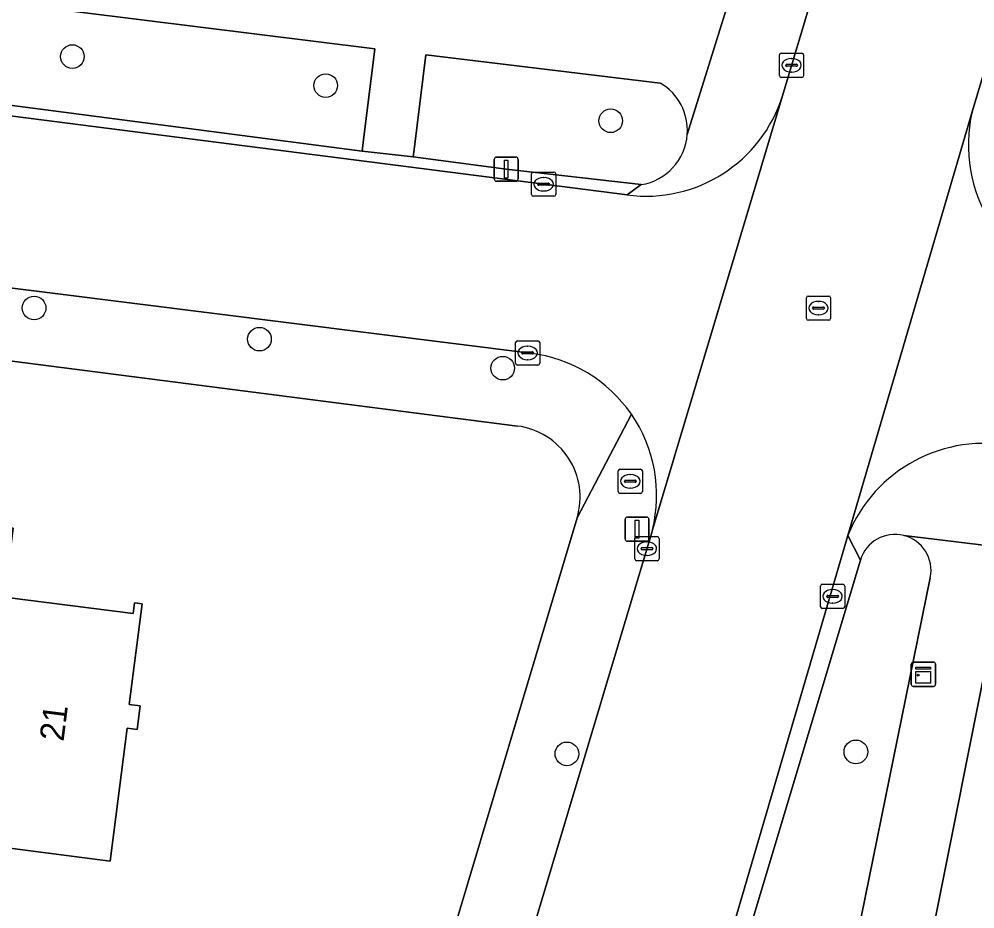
# Model space of a CAD drawing. Extents: x 162184 to 163154, y 385507 to 386516.
# Drawn here: x 162505.32 to 162544.83, y 386002.85 to 386039.63 of the extents above; entities that cross this region are included whole.
import ezdxf

# ---------------------------------------------------------------- set-up
doc = ezdxf.new("R2010")
doc.units = 0
for name, color, linetype in [('IMGEO_Boom', 7, 'Continuous'), ('IMGEO_Brandkraan', 7, 'Continuous'), ('IMGEO_Erf', 7, 'Continuous'), ('IMGEO_Groenvoorziening', 7, 'Continuous'), ('IMGEO_Kast', 7, 'Continuous'), ('IMGEO_Kolk', 7, 'Continuous'), ('IMGEO_Lichtmast', 7, 'Continuous'), ('IMGEO_Pand', 7, 'Continuous'), ('IMGEO_Pand_nummerreeks', 7, 'Continuous'), ('IMGEO_Rijbaan_lokaal_gesloten', 7, 'Continuous'), ('IMGEO_Rijbaan_lokaal_open', 7, 'Continuous'), ('IMGEO_Rioolput', 7, 'Continuous'), ('IMGEO_Voetpad_open', 7, 'Continuous')]:
    doc.layers.add(name, color=color, linetype=linetype)

msp = doc.modelspace()

# ---------------------------------------------------------------- linework, layer by layer
at = {"layer": 'IMGEO_Boom'}
for centre in [(162507.526, 386038.086), (162517.997, 386036.886), (162529.776, 386035.432), (162505.944, 386027.69), (162515.26, 386026.402), (162525.313, 386025.203), (162527.966, 386009.257), (162539.91, 386009.339)]:
    msp.add_circle(centre, 0.489, dxfattribs=at)
at = {"layer": 'IMGEO_Brandkraan'}
for p, q in [((162530.085, 386020.102), (162530.085, 386020.954)), ((162530.16, 386021.028), (162531.012, 386021.028)), ((162530.573, 386020.808), (162530.598, 386020.808)), ((162531.086, 386020.954), (162531.086, 386020.102)), ((162530.344, 386020.522), (162530.344, 386020.534)), ((162530.782, 386020.485), (162530.384, 386020.485)), ((162530.387, 386020.571), (162530.785, 386020.571)), ((162530.828, 386020.534), (162530.828, 386020.522)), ((162531.012, 386020.028), (162530.16, 386020.028)), ((162530.596, 386020.248), (162530.571, 386020.248))]:
    msp.add_line(p, q, dxfattribs=at)
for points in [[(162530.085, 386020.102), (162530.085, 386020.954)], [(162530.16, 386021.028), (162531.012, 386021.028)], [(162531.086, 386020.954), (162531.086, 386020.102)], [(162531.012, 386020.028), (162530.16, 386020.028)]]:
    msp.add_lwpolyline(points, dxfattribs=at)
for centre, radius, start, end in [((162530.162, 386020.952), 0.0765, 91.552, 178.448), ((162530.162, 386020.952), 0.0765, 91.552, 178.448), ((162531.01, 386020.952), 0.0765, 1.552, 88.448), ((162531.01, 386020.952), 0.0765, 1.552, 88.448), ((162530.384, 386020.531), 0.0403, 85.8775, 175.7526), ((162530.381, 386020.521), 0.0366, 178.938, 274.7102), ((162530.785, 386020.528), 0.043, 264.8664, 352.4533), ((162530.789, 386020.533), 0.0386, 1.7309, 96.639), ((162530.162, 386020.104), 0.0765, 181.552, 268.448), ((162530.162, 386020.104), 0.0765, 181.552, 268.448), ((162531.01, 386020.104), 0.0765, 271.552, 358.448), ((162531.01, 386020.104), 0.0765, 271.552, 358.448)]:
    msp.add_arc(centre, radius, start, end, dxfattribs=at)
for centre, major_axis, ratio, start_param, end_param in [((162530.572, 386020.528), (-0.387, 0.002), 0.722429, 4.712389, 7.853982), ((162530.597, 386020.528), (-0.39, 0.002), 0.717154, 1.570796, 4.712389)]:
    msp.add_ellipse(centre, major_axis=major_axis, ratio=ratio, start_param=start_param, end_param=end_param, dxfattribs=at)
at = {"layer": 'IMGEO_Erf'}
for points in [[(162525.924, 386022.81), (162500, 386026.135), (162427.629, 386035.417), (162425.539, 386035.686)], [(162522.698, 386000), (162528.389, 386019.021)], [(162545.809, 386015.54), (162542.711, 386000), (162538.512, 385978.937), (162537.876, 385976.531), (162533.9, 385956.179)]]:
    msp.add_lwpolyline(points, dxfattribs=at)
msp.add_lwpolyline([(162487.146, 386011.422), (162482.869, 386011.966), (162484.05, 386021.266), (162488.327, 386020.722), (162500, 386019.239), (162505.081, 386018.594), (162504.718, 386015.737), (162510.043, 386015.061), (162510.098, 386015.499), (162510.407, 386015.46), (162509.879, 386011.295), (162510.329, 386011.238), (162510.206, 386010.267), (162509.786, 386010.32), (162509.088, 386004.827), (162504.625, 386005.394), (162504.81, 386006.851), (162501.605, 386007.258), (162500, 386007.462), (162498.195, 386007.691), (162498.753, 386012.082), (162490.99, 386013.068), (162490.723, 386010.967)], close=True, dxfattribs=at)
msp.add_arc((162525.548, 386019.869), 2.965, 343.3847, 82.7088, dxfattribs=at)
at = {"layer": 'IMGEO_Groenvoorziening'}
msp.add_lwpolyline([(162478.556, 386043.58), (162478.063, 386039.785), (162478.033, 386039.554), (162487.53, 386038.32), (162498.29, 386036.923), (162500.92, 386036.604), (162519.499, 386034.169), (162519.545, 386034.527), (162520.029, 386038.411)], close=True, dxfattribs=at)
for points in [[(162531.826, 386036.993), (162522.13, 386038.154), (162521.653, 386034.242), (162521.616, 386033.939), (162525.455, 386033.429), (162531.037, 386032.79)], [(162540.098, 386017.265), (162534.925, 386000), (162533.926, 385996.644), (162534.23, 385996.154), (162534.648, 385995.479), (162538.534, 385994.688), (162539.616, 386000), (162542.986, 386016.54)]]:
    msp.add_lwpolyline(points, dxfattribs=at)
for centre, radius, start, end in [((162530.674, 386035.034), 2.272, 355.8248, 59.5276), ((162530.674, 386035.033), 2.272, 279.1986, 355.8629), ((162541.526, 386016.837), 1.491, 75.9017, 163.3259), ((162541.525, 386016.837), 1.491, 348.5043, 75.8663)]:
    msp.add_arc(centre, radius, start, end, dxfattribs=at)
at = {"layer": 'IMGEO_Kast'}
for p, q in [((162542.199, 386012.123), (162542.199, 386012.964)), ((162542.199, 386012.964), (162542.199, 386012.123)), ((162542.274, 386013.048), (162543.115, 386013.048)), ((162543.115, 386013.048), (162542.274, 386013.048)), ((162543.199, 386012.973), (162543.199, 386012.132)), ((162543.199, 386012.132), (162543.199, 386012.973)), ((162543.124, 386012.048), (162542.283, 386012.048)), ((162542.283, 386012.048), (162543.124, 386012.048))]:
    msp.add_line(p, q, dxfattribs=at)
for points in [[(162542.394, 386012.838), (162542.994, 386012.838), (162542.994, 386012.753), (162542.394, 386012.753), (162542.394, 386012.838)], [(162542.394, 386012.663), (162542.994, 386012.663), (162542.994, 386012.174), (162542.394, 386012.174), (162542.394, 386012.663)]]:
    msp.add_lwpolyline(points, dxfattribs=at)
msp.add_circle((162542.478, 386012.512), 0.0377, dxfattribs=at)
for centre, start, end in [((162542.277, 386012.97), 92.4484, 184.2845), ((162542.277, 386012.97), 92.4484, 184.2845), ((162543.121, 386012.97), 2.4484, 94.2845), ((162543.121, 386012.97), 2.4484, 94.2845), ((162542.277, 386012.126), 182.4484, 274.2845), ((162542.277, 386012.126), 182.4484, 274.2845), ((162543.121, 386012.126), 272.4484, 4.2845), ((162543.121, 386012.126), 272.4484, 4.2845)]:
    msp.add_arc(centre, 0.0779, start, end, dxfattribs=at)
at = {"layer": 'IMGEO_Kolk'}
for p, q in [((162536.75, 386037.3), (162536.75, 386038.152)), ((162536.825, 386038.226), (162537.677, 386038.226)), ((162537.751, 386038.152), (162537.751, 386037.3)), ((162537.009, 386037.72), (162537.009, 386037.732)), ((162537.052, 386037.769), (162537.45, 386037.769)), ((162537.238, 386038.006), (162537.263, 386038.006)), ((162537.493, 386037.732), (162537.493, 386037.72)), ((162537.447, 386037.683), (162537.049, 386037.683)), ((162537.261, 386037.446), (162537.236, 386037.446)), ((162537.677, 386037.226), (162536.825, 386037.226)), ((162526.504, 386032.382), (162526.504, 386033.234)), ((162526.579, 386033.308), (162527.431, 386033.308)), ((162526.992, 386033.088), (162527.017, 386033.088)), ((162527.505, 386033.234), (162527.505, 386032.382)), ((162526.763, 386032.802), (162526.763, 386032.814)), ((162527.201, 386032.765), (162526.803, 386032.765)), ((162526.806, 386032.851), (162527.204, 386032.851)), ((162527.247, 386032.814), (162527.247, 386032.802)), ((162527.431, 386032.308), (162526.579, 386032.308)), ((162527.015, 386032.528), (162526.99, 386032.528)), ((162525.917, 386026.334), (162526.769, 386026.334)), ((162525.842, 386025.408), (162525.842, 386026.26)), ((162526.144, 386025.877), (162526.542, 386025.877)), ((162526.33, 386026.114), (162526.355, 386026.114)), ((162526.843, 386026.26), (162526.843, 386025.408)), ((162526.101, 386025.828), (162526.101, 386025.84)), ((162526.539, 386025.791), (162526.141, 386025.791)), ((162526.353, 386025.554), (162526.328, 386025.554)), ((162526.585, 386025.84), (162526.585, 386025.828)), ((162526.769, 386025.334), (162525.917, 386025.334)), ((162530.773, 386017.314), (162530.773, 386018.166)), ((162530.848, 386018.24), (162531.7, 386018.24)), ((162531.261, 386018.02), (162531.286, 386018.02)), ((162531.774, 386018.166), (162531.774, 386017.314)), ((162531.032, 386017.734), (162531.032, 386017.746)), ((162531.47, 386017.697), (162531.072, 386017.697)), ((162531.075, 386017.783), (162531.473, 386017.783)), ((162531.516, 386017.746), (162531.516, 386017.734)), ((162531.7, 386017.24), (162530.848, 386017.24)), ((162531.284, 386017.46), (162531.259, 386017.46)), ((162538.447, 386015.342), (162538.447, 386016.194)), ((162538.522, 386016.268), (162539.374, 386016.268)), ((162538.935, 386016.048), (162538.96, 386016.048)), ((162539.448, 386016.194), (162539.448, 386015.342)), ((162538.706, 386015.762), (162538.706, 386015.774)), ((162539.144, 386015.725), (162538.746, 386015.725)), ((162538.749, 386015.811), (162539.147, 386015.811)), ((162539.19, 386015.774), (162539.19, 386015.762)), ((162539.374, 386015.268), (162538.522, 386015.268)), ((162538.958, 386015.488), (162538.933, 386015.488))]:
    msp.add_line(p, q, dxfattribs=at)
for points in [[(162536.75, 386037.3), (162536.75, 386038.152)], [(162536.825, 386038.226), (162537.677, 386038.226)], [(162537.751, 386038.152), (162537.751, 386037.3)], [(162537.677, 386037.226), (162536.825, 386037.226)], [(162526.504, 386032.382), (162526.504, 386033.234)], [(162526.579, 386033.308), (162527.431, 386033.308)], [(162527.505, 386033.234), (162527.505, 386032.382)], [(162527.431, 386032.308), (162526.579, 386032.308)], [(162525.917, 386026.334), (162526.769, 386026.334)], [(162525.842, 386025.408), (162525.842, 386026.26)], [(162526.843, 386026.26), (162526.843, 386025.408)], [(162526.769, 386025.334), (162525.917, 386025.334)], [(162530.773, 386017.314), (162530.773, 386018.166)], [(162530.848, 386018.24), (162531.7, 386018.24)], [(162531.774, 386018.166), (162531.774, 386017.314)], [(162531.7, 386017.24), (162530.848, 386017.24)], [(162538.447, 386015.342), (162538.447, 386016.194)], [(162538.522, 386016.268), (162539.374, 386016.268)], [(162539.448, 386016.194), (162539.448, 386015.342)], [(162539.374, 386015.268), (162538.522, 386015.268)]]:
    msp.add_lwpolyline(points, dxfattribs=at)
for centre, radius, start, end in [((162536.827, 386038.15), 0.0765, 91.552, 178.448), ((162536.827, 386038.15), 0.0765, 91.552, 178.448), ((162537.675, 386038.15), 0.0765, 1.552, 88.448), ((162537.675, 386038.15), 0.0765, 1.552, 88.448), ((162537.049, 386037.729), 0.0403, 85.8775, 175.7526), ((162537.046, 386037.719), 0.0366, 178.938, 274.7102), ((162537.45, 386037.726), 0.043, 264.8664, 352.4533), ((162537.454, 386037.731), 0.0386, 1.7309, 96.639), ((162536.827, 386037.302), 0.0765, 181.552, 268.448), ((162536.827, 386037.302), 0.0765, 181.552, 268.448), ((162537.675, 386037.302), 0.0765, 271.552, 358.448), ((162537.675, 386037.302), 0.0765, 271.552, 358.448), ((162526.581, 386033.232), 0.0765, 91.552, 178.448), ((162526.581, 386033.232), 0.0765, 91.552, 178.448), ((162527.429, 386033.232), 0.0765, 1.552, 88.448), ((162527.429, 386033.232), 0.0765, 1.552, 88.448), ((162526.803, 386032.811), 0.0403, 85.8775, 175.7526), ((162526.8, 386032.801), 0.0366, 178.938, 274.7102), ((162527.204, 386032.808), 0.043, 264.8664, 352.4533), ((162527.208, 386032.813), 0.0386, 1.7309, 96.639), ((162526.581, 386032.384), 0.0765, 181.552, 268.448), ((162526.581, 386032.384), 0.0765, 181.552, 268.448), ((162527.429, 386032.384), 0.0765, 271.552, 358.448), ((162527.429, 386032.384), 0.0765, 271.552, 358.448), ((162525.919, 386026.258), 0.0765, 91.552, 178.448), ((162525.919, 386026.258), 0.0765, 91.552, 178.448), ((162526.767, 386026.258), 0.0765, 1.552, 88.448), ((162526.767, 386026.258), 0.0765, 1.552, 88.448), ((162526.141, 386025.837), 0.0403, 85.8775, 175.7526), ((162526.546, 386025.839), 0.0386, 1.7309, 96.639), ((162526.138, 386025.827), 0.0366, 178.938, 274.7102), ((162526.542, 386025.834), 0.043, 264.8664, 352.4533), ((162525.919, 386025.41), 0.0765, 181.552, 268.448), ((162525.919, 386025.41), 0.0765, 181.552, 268.448), ((162526.767, 386025.41), 0.0765, 271.552, 358.448), ((162526.767, 386025.41), 0.0765, 271.552, 358.448), ((162530.85, 386018.164), 0.0765, 91.552, 178.448), ((162530.85, 386018.164), 0.0765, 91.552, 178.448), ((162531.698, 386018.164), 0.0765, 1.552, 88.448), ((162531.698, 386018.164), 0.0765, 1.552, 88.448), ((162531.072, 386017.743), 0.0403, 85.8775, 175.7526), ((162531.069, 386017.733), 0.0366, 178.938, 274.7102), ((162531.473, 386017.74), 0.043, 264.8664, 352.4533), ((162531.477, 386017.745), 0.0386, 1.7309, 96.639), ((162530.85, 386017.316), 0.0765, 181.552, 268.448), ((162530.85, 386017.316), 0.0765, 181.552, 268.448), ((162531.698, 386017.316), 0.0765, 271.552, 358.448), ((162531.698, 386017.316), 0.0765, 271.552, 358.448), ((162538.524, 386016.192), 0.0765, 91.552, 178.448), ((162538.524, 386016.192), 0.0765, 91.552, 178.448), ((162539.372, 386016.192), 0.0765, 1.552, 88.448), ((162539.372, 386016.192), 0.0765, 1.552, 88.448), ((162538.746, 386015.771), 0.0403, 85.8775, 175.7526), ((162538.743, 386015.761), 0.0366, 178.938, 274.7102), ((162539.147, 386015.768), 0.043, 264.8664, 352.4533), ((162539.151, 386015.773), 0.0386, 1.7309, 96.639), ((162538.524, 386015.344), 0.0765, 181.552, 268.448), ((162538.524, 386015.344), 0.0765, 181.552, 268.448), ((162539.372, 386015.344), 0.0765, 271.552, 358.448), ((162539.372, 386015.344), 0.0765, 271.552, 358.448)]:
    msp.add_arc(centre, radius, start, end, dxfattribs=at)
for centre, major_axis, ratio, start_param, end_param in [((162537.237, 386037.726), (-0.387, 0.002), 0.722429, 4.712389, 7.853982), ((162537.262, 386037.726), (-0.39, 0.002), 0.717154, 1.570796, 4.712389), ((162526.991, 386032.808), (-0.387, 0.002), 0.722429, 4.712389, 7.853982), ((162527.016, 386032.808), (-0.39, 0.002), 0.717154, 1.570796, 4.712389), ((162526.329, 386025.834), (-0.387, 0.002), 0.722429, 4.712389, 7.853982), ((162526.354, 386025.834), (-0.39, 0.002), 0.717154, 1.570796, 4.712389), ((162531.26, 386017.74), (-0.387, 0.002), 0.722429, 4.712389, 7.853982), ((162531.285, 386017.74), (-0.39, 0.002), 0.717154, 1.570796, 4.712389), ((162538.934, 386015.768), (-0.387, 0.002), 0.722429, 4.712389, 7.853982), ((162538.959, 386015.768), (-0.39, 0.002), 0.717154, 1.570796, 4.712389)]:
    msp.add_ellipse(centre, major_axis=major_axis, ratio=ratio, start_param=start_param, end_param=end_param, dxfattribs=at)
at = {"layer": 'IMGEO_Lichtmast'}
for p, q in [((162524.96, 386033.029), (162524.96, 386033.829)), ((162524.96, 386033.829), (162524.96, 386033.029)), ((162525.06, 386033.929), (162525.85, 386033.929)), ((162525.85, 386033.929), (162525.06, 386033.929)), ((162525.95, 386033.829), (162525.95, 386033.029)), ((162525.95, 386033.029), (162525.95, 386033.829)), ((162525.85, 386032.929), (162525.06, 386032.929)), ((162525.06, 386032.929), (162525.85, 386032.929)), ((162530.368, 386018.147), (162530.368, 386018.947)), ((162530.368, 386018.947), (162530.368, 386018.147)), ((162530.468, 386019.047), (162531.258, 386019.047)), ((162531.258, 386019.047), (162530.468, 386019.047)), ((162531.358, 386018.947), (162531.358, 386018.147)), ((162531.358, 386018.147), (162531.358, 386018.947)), ((162531.258, 386018.047), (162530.468, 386018.047)), ((162530.468, 386018.047), (162531.258, 386018.047))]:
    msp.add_line(p, q, dxfattribs=at)
for points in [[(162525.38, 386033.804), (162525.53, 386033.804), (162525.53, 386033.054), (162525.38, 386033.054), (162525.38, 386033.804)], [(162530.788, 386018.922), (162530.938, 386018.922), (162530.938, 386018.172), (162530.788, 386018.172), (162530.788, 386018.922)]]:
    msp.add_lwpolyline(points, dxfattribs=at)
for centre, start, end in [((162525.06, 386033.829), 90, 180), ((162525.06, 386033.829), 90, 180), ((162525.85, 386033.829), 0, 90), ((162525.85, 386033.829), 360, 90), ((162525.06, 386033.029), 180, 270), ((162525.06, 386033.029), 180, 270), ((162525.85, 386033.029), 270, 0), ((162525.85, 386033.029), 270, 0), ((162530.468, 386018.947), 90, 180), ((162530.468, 386018.947), 90, 180), ((162531.258, 386018.947), 0, 90), ((162531.258, 386018.947), 360, 90), ((162530.468, 386018.147), 180, 270), ((162530.468, 386018.147), 180, 270), ((162531.258, 386018.147), 270, 0), ((162531.258, 386018.147), 270, 0)]:
    msp.add_arc(centre, 0.1, start, end, dxfattribs=at)
at = {"layer": 'IMGEO_Pand'}
msp.add_lwpolyline([(162487.146, 386011.422), (162490.723, 386010.967), (162490.99, 386013.068), (162498.753, 386012.082), (162498.195, 386007.691), (162500, 386007.462), (162501.605, 386007.258), (162504.81, 386006.851), (162504.625, 386005.394), (162509.088, 386004.827), (162509.786, 386010.32), (162510.206, 386010.267), (162510.329, 386011.238), (162509.879, 386011.295), (162510.407, 386015.46), (162510.098, 386015.499), (162510.043, 386015.061), (162504.718, 386015.737), (162505.081, 386018.594), (162500, 386019.239), (162488.327, 386020.722), (162484.05, 386021.266), (162482.869, 386011.966)], close=True, dxfattribs=at)
at = {"layer": 'IMGEO_Rijbaan_lokaal_gesloten'}
msp.add_lwpolyline([(162556.224, 386101.164), (162536.876, 386036.467), (162531.5, 386018.514), (162531.472, 386018.406), (162525.969, 386000), (162525.545, 385998.581), (162524.49, 385995.049), (162520.208, 385980.718), (162519.777, 385979.293), (162519.173, 385977.285), (162514.415, 385961.458), (162514.302, 385961.048), (162521.898, 385958.783), (162526.858, 385975.418), (162527.361, 385976.875), (162527.77, 385978.466), (162532.151, 385993.098), (162533.268, 385996.826), (162534.218, 386000), (162539.573, 386018.286), (162544.709, 386035.795), (162552.598, 386062.092)], dxfattribs=at)
at = {"layer": 'IMGEO_Rijbaan_lokaal_open'}
for points in [[(162411.465, 386040.722), (162441.318, 386036.733), (162447.955, 386035.886), (162463.723, 386033.874), (162470.821, 386032.968), (162472.666, 386032.732), (162489.419, 386030.537), (162493.24, 386030.037), (162500, 386029.151), (162526.463, 386025.819)], [(162530.454, 386032.366), (162500, 386036.267)], [(162531.5, 386018.514), (162536.876, 386036.467)], [(162544.709, 386035.795), (162539.573, 386018.286)]]:
    msp.add_lwpolyline(points, dxfattribs=at)
for centre, radius, start, end in [((162531.235, 386038.222), 5.907, 262.402, 342.7215), ((162550.734, 386034.442), 6.175, 167.341, 255.3015), ((162525.756, 386019.94), 5.921, 34.6065, 83.1471), ((162525.756, 386019.944), 5.92, 346.0208, 34.5721), ((162545.211, 386016.017), 6.077, 78.1413, 158.0805)]:
    msp.add_arc(centre, radius, start, end, dxfattribs=at)
at = {"layer": 'IMGEO_Rioolput'}
for p, q in [((162537.864, 386027.26), (162537.864, 386028.112)), ((162537.939, 386028.186), (162538.791, 386028.186)), ((162538.352, 386027.966), (162538.377, 386027.966)), ((162538.865, 386028.112), (162538.865, 386027.26)), ((162538.123, 386027.68), (162538.123, 386027.692)), ((162538.561, 386027.643), (162538.163, 386027.643)), ((162538.166, 386027.729), (162538.564, 386027.729)), ((162538.607, 386027.692), (162538.607, 386027.68)), ((162538.791, 386027.186), (162537.939, 386027.186)), ((162538.375, 386027.406), (162538.35, 386027.406))]:
    msp.add_line(p, q, dxfattribs=at)
for points in [[(162537.864, 386027.26), (162537.864, 386028.112)], [(162537.939, 386028.186), (162538.791, 386028.186)], [(162538.865, 386028.112), (162538.865, 386027.26)], [(162538.791, 386027.186), (162537.939, 386027.186)]]:
    msp.add_lwpolyline(points, dxfattribs=at)
for centre, radius, start, end in [((162537.941, 386028.11), 0.0765, 91.552, 178.448), ((162537.941, 386028.11), 0.0765, 91.552, 178.448), ((162538.789, 386028.11), 0.0765, 1.552, 88.448), ((162538.789, 386028.11), 0.0765, 1.552, 88.448), ((162538.163, 386027.689), 0.0403, 85.8775, 175.7526), ((162538.16, 386027.679), 0.0366, 178.938, 274.7102), ((162538.564, 386027.686), 0.043, 264.8664, 352.4533), ((162538.568, 386027.691), 0.0386, 1.7309, 96.639), ((162537.941, 386027.262), 0.0765, 181.552, 268.448), ((162537.941, 386027.262), 0.0765, 181.552, 268.448), ((162538.789, 386027.262), 0.0765, 271.552, 358.448), ((162538.789, 386027.262), 0.0765, 271.552, 358.448)]:
    msp.add_arc(centre, radius, start, end, dxfattribs=at)
for centre, major_axis, ratio, start_param, end_param in [((162538.351, 386027.686), (-0.387, 0.002), 0.722429, 4.712389, 7.853982), ((162538.376, 386027.686), (-0.39, 0.002), 0.717154, 1.570796, 4.712389)]:
    msp.add_ellipse(centre, major_axis=major_axis, ratio=ratio, start_param=start_param, end_param=end_param, dxfattribs=at)
at = {"layer": 'IMGEO_Voetpad_open'}
for points in [[(162556.224, 386101.164), (162556.315, 386101.699), (162556.358, 386102.24), (162556.352, 386102.783), (162556.298, 386103.323), (162556.196, 386103.857), (162556.047, 386104.378), (162555.851, 386104.885), (162555.611, 386105.372), (162555.329, 386105.836), (162555.006, 386106.272), (162554.646, 386106.678), (162551.525, 386096.722), (162540.262, 386059.084), (162535.28, 386042.436), (162535.249, 386042.291), (162532.94, 386034.869)], [(162536.876, 386036.467), (162556.224, 386101.164)], [(162552.598, 386062.092), (162544.709, 386035.795)], [(162522.542, 386041.382), (162520.412, 386041.654), (162500, 386044.328), (162481.339, 386046.773), (162478.571, 386047.142), (162475.618, 386047.518), (162472.641, 386047.895), (162458.436, 386049.702), (162458.011, 386046.211), (162475.809, 386043.954), (162475.336, 386040.252), (162475.292, 386039.909), (162478.033, 386039.554), (162478.063, 386039.785), (162478.556, 386043.58), (162520.029, 386038.411), (162519.545, 386034.527), (162519.499, 386034.169), (162521.616, 386033.939), (162521.653, 386034.242), (162522.13, 386038.154), (162531.826, 386036.993)], [(162532.94, 386034.869), (162535.249, 386042.291), (162535.28, 386042.436)], [(162406.905, 386039.376), (162407.997, 386037.698), (162416.778, 386036.549), (162425.425, 386035.708), (162425.539, 386035.686), (162427.629, 386035.417), (162500, 386026.135), (162525.924, 386022.81)], [(162526.463, 386025.819), (162500, 386029.151), (162493.24, 386030.037), (162493.175, 386029.536), (162489.354, 386030.037), (162489.419, 386030.537), (162472.666, 386032.732)], [(162531.037, 386032.79), (162530.454, 386032.366)], [(162530.63, 386023.303), (162528.389, 386019.021), (162522.698, 386000), (162510.965, 385960.784)], [(162528.389, 386019.021), (162530.63, 386023.303)], [(162524.49, 385995.049), (162524.01, 385995.192), (162525.066, 385998.724), (162525.545, 385998.581), (162525.969, 386000), (162531.472, 386018.406), (162531.5, 386018.514)], [(162539.573, 386018.286), (162540.098, 386017.265)], [(162541.889, 386018.283), (162547.236, 386017.634)], [(162547.236, 386017.634), (162541.889, 386018.283)], [(162542.986, 386016.54), (162539.616, 386000), (162538.534, 385994.688), (162534.648, 385995.479), (162534.23, 385996.154), (162533.303, 385993.021), (162533.778, 385993.128), (162537.889, 385992.192), (162534.751, 385976.26), (162529.024, 385977.522), (162528.726, 385977.814), (162528.043, 385975.34), (162528.456, 385975.388), (162534.4, 385974.112), (162530.892, 385956.961)], [(162542.711, 386000), (162545.809, 386015.54)]]:
    msp.add_lwpolyline(points, dxfattribs=at)
for points in [[(162500.92, 386036.604), (162498.29, 386036.923), (162487.53, 386038.32), (162478.033, 386039.554), (162475.292, 386039.909), (162458.164, 386042.118), (162458.097, 386041.609), (162500, 386036.267), (162530.454, 386032.366), (162531.037, 386032.79), (162525.455, 386033.429), (162521.616, 386033.939), (162519.499, 386034.169)], [(162540.098, 386017.265), (162539.573, 386018.286), (162534.218, 386000), (162533.268, 385996.826), (162533.926, 385996.644), (162534.925, 386000)]]:
    msp.add_lwpolyline(points, close=True, dxfattribs=at)
for centre, radius, start, end in [((162530.674, 386035.034), 2.272, 355.8248, 59.5276), ((162531.235, 386038.222), 5.907, 262.402, 342.7215), ((162550.734, 386034.442), 6.175, 167.341, 255.3015), ((162530.674, 386035.033), 2.272, 279.1986, 355.8629), ((162525.756, 386019.94), 5.921, 34.6065, 83.1471), ((162525.756, 386019.944), 5.92, 346.0208, 34.5721), ((162525.548, 386019.869), 2.965, 343.3847, 82.7088), ((162545.211, 386016.017), 6.077, 78.1413, 158.0805), ((162541.526, 386016.837), 1.491, 75.9017, 163.3259), ((162541.525, 386016.837), 1.491, 348.5043, 75.8663)]:
    msp.add_arc(centre, radius, start, end, dxfattribs=at)

# ---------------------------------------------------------------- texts
at = {"layer": 'IMGEO_Pand_nummerreeks'}
msp.add_text('21', height=1, rotation=82.9287, dxfattribs=at).set_placement((162507.16, 386009.747))

doc.saveas('drawing.dxf')
